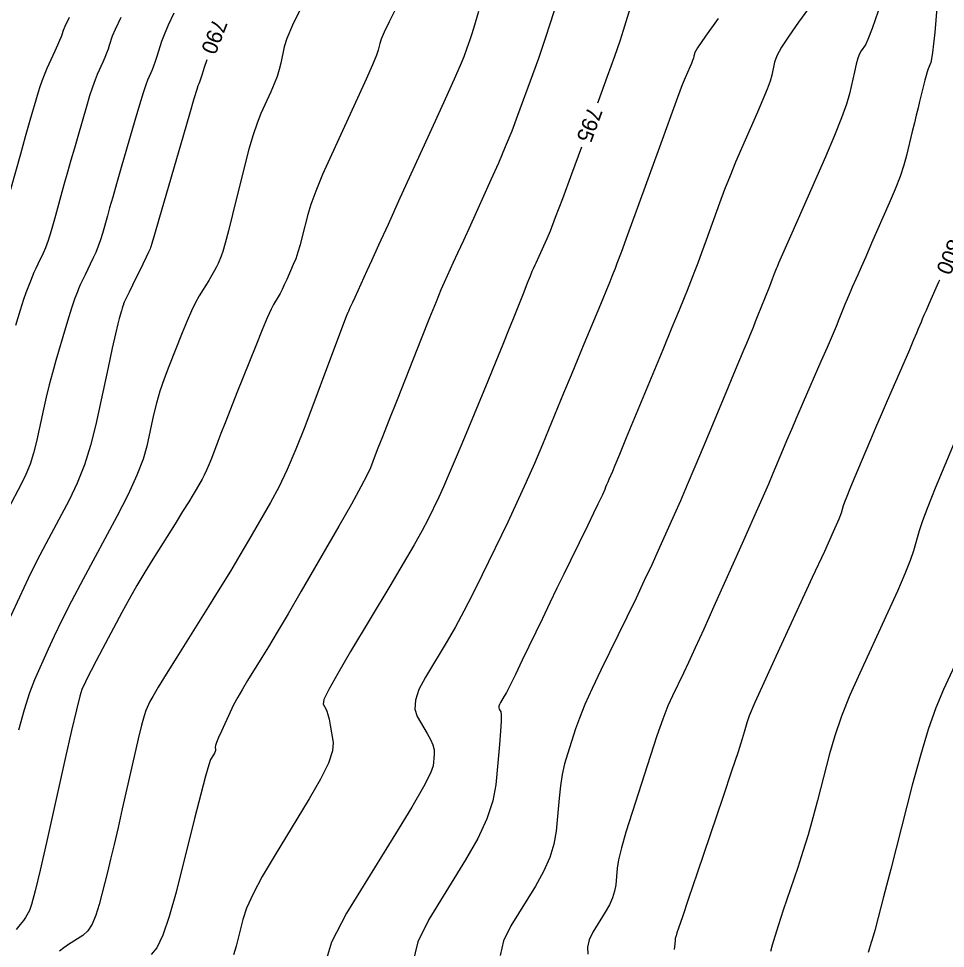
# Model space of a CAD drawing. Extents: x 2082232 to 2083549, y 592624 to 593832.
# Drawn here: x 2083116.24 to 2083157.83, y 593708.96 to 593750.68 of the extents above; entities that cross this region are included whole.
import ezdxf

# ---------------------------------------------------------------- set-up
doc = ezdxf.new("R2010")
doc.units = 0
doc.layers.add('DT_X_Contour_Major', color=7, linetype='Continuous')
doc.layers.add('DT_X_Contour_Minor', color=7, linetype='Continuous')

msp = doc.modelspace()

# ---------------------------------------------------------------- linework, layer by layer
at = {"layer": 'DT_X_Contour_Major'}
for points in [[(2083143.673, 593751.123), (2083143.371, 593750.146), (2083143.216, 593749.673), (2083142.976, 593748.985), (2083142.653, 593748.082), (2083142.245, 593746.964), (2083142.218, 593746.89)], [(2083124.681, 593748.833), (2083124.573, 593748.493), (2083124.478, 593748.194), (2083124.405, 593747.97), (2083124.356, 593747.823), (2083124.329, 593747.751), (2083124.289, 593747.663), (2083124.237, 593747.5), (2083124.111, 593747.078), (2083123.911, 593746.398), (2083123.637, 593745.459), (2083122.534, 593741.674), (2083122.338, 593741.001), (2083122.219, 593740.591), (2083122.177, 593740.444), (2083122.166, 593740.405), (2083122.14, 593740.348), (2083122.073, 593740.206), (2083121.964, 593739.979), (2083121.812, 593739.666), (2083121.351, 593738.72), (2083121.198, 593738.406), (2083121.086, 593738.174), (2083121.015, 593738.024), (2083120.984, 593737.957), (2083120.956, 593737.886), (2083120.942, 593737.846), (2083120.921, 593737.78), (2083120.893, 593737.687), (2083120.857, 593737.569), (2083120.753, 593737.218), (2083120.693, 593736.983), (2083120.591, 593736.54), (2083120.446, 593735.889), (2083120.26, 593735.031), (2083119.705, 593732.465), (2083119.474, 593731.531), (2083119.197, 593730.654), (2083118.874, 593729.833), (2083118.505, 593729.069), (2083117.459, 593727.108), (2083117.066, 593726.352), (2083116.673, 593725.557), (2083116.278, 593724.723), (2083115.883, 593723.848)], [(2083141.494, 593744.919), (2083141.046, 593743.698), (2083140.64, 593742.598), (2083140.321, 593741.749), (2083140.089, 593741.15), (2083139.943, 593740.801), (2083139.579, 593740.002), (2083139.447, 593739.711), (2083139.408, 593739.625), (2083139.326, 593739.447), (2083139.277, 593739.332), (2083139.191, 593739.122), (2083139.068, 593738.815), (2083138.908, 593738.413), (2083138.431, 593737.211), (2083138.226, 593736.699), (2083137.968, 593736.061), (2083137.656, 593735.299), (2083137.29, 593734.413), (2083136.245, 593731.882), (2083135.879, 593731.004), (2083135.564, 593730.267), (2083135.302, 593729.671), (2083135.091, 593729.216), (2083134.597, 593728.193), (2083134.352, 593727.719), (2083133.988, 593727.065), (2083133.504, 593726.232), (2083132.901, 593725.219), (2083131.135, 593722.279), (2083130.561, 593721.304), (2083130.165, 593720.586), (2083129.945, 593720.125), (2083129.903, 593719.92), (2083130.027, 593719.716), (2083130.074, 593719.612), (2083130.122, 593719.455), (2083130.172, 593719.244), (2083130.223, 593718.979), (2083130.36, 593718.2), (2083130.331, 593717.824), (2083130.142, 593717.278), (2083129.792, 593716.562), (2083129.281, 593715.677), (2083127.705, 593713.09), (2083127.174, 593712.186), (2083126.763, 593711.412), (2083126.471, 593710.769), (2083126.299, 593710.257), (2083126, 593709.067), (2083125.891, 593708.669)], [(2083157.566, 593738.949), (2083157.523, 593738.853), (2083157.401, 593738.579), (2083157.071, 593737.841), (2083156.957, 593737.584), (2083156.863, 593737.369), (2083156.788, 593737.193), (2083156.732, 593737.059), (2083156.609, 593736.754), (2083156.534, 593736.574), (2083156.4, 593736.261), (2083156.208, 593735.817), (2083155.957, 593735.24), (2083155.209, 593733.527), (2083154.939, 593732.905), (2083154.689, 593732.324), (2083154.459, 593731.785), (2083154.249, 593731.287), (2083153.715, 593730.015), (2083153.536, 593729.582), (2083153.398, 593729.239), (2083153.301, 593728.984), (2083153.245, 593728.819), (2083153.152, 593728.496), (2083153.045, 593728.225), (2083152.793, 593727.652), (2083152.396, 593726.777), (2083151.855, 593725.601), (2083150.219, 593722.062), (2083149.677, 593720.881), (2083149.278, 593719.992), (2083149.022, 593719.395), (2083148.91, 593719.09), (2083148.801, 593718.667), (2083148.711, 593718.367), (2083148.522, 593717.785), (2083148.234, 593716.921), (2083147.848, 593715.774), (2083146.685, 593712.341), (2083146.302, 593711.208), (2083146.023, 593710.385), (2083145.85, 593709.871), (2083145.781, 593709.667), (2083145.739, 593709.535), (2083145.725, 593709.492), (2083145.715, 593709.46), (2083145.709, 593709.44), (2083145.707, 593709.431), (2083145.706, 593709.424), (2083145.706, 593709.421), (2083145.705, 593709.419), (2083145.704, 593709.416), (2083145.702, 593709.412), (2083145.697, 593709.404), (2083145.695, 593709.401), (2083145.695, 593709.398), (2083145.695, 593709.395), (2083145.695, 593709.392), (2083145.699, 593709.384), (2083145.696, 593709.329), (2083145.684, 593709.172), (2083145.663, 593708.912)]]:
    msp.add_lwpolyline(points, dxfattribs=at)
at = {"layer": 'DT_X_Contour_Minor'}
for points in [[(2083152.538, 593752.318), (2083151.235, 593750.517), (2083150.801, 593749.898), (2083150.478, 593749.394), (2083150.265, 593749.005), (2083150.161, 593748.729), (2083150.033, 593748.147), (2083149.957, 593747.88), (2083149.826, 593747.514), (2083149.64, 593747.05), (2083149.398, 593746.487), (2083148.679, 593744.856), (2083148.415, 593744.243), (2083148.163, 593743.629), (2083147.921, 593743.012), (2083147.691, 593742.395), (2083147.092, 593740.745), (2083146.885, 593740.176), (2083146.711, 593739.707), (2083146.573, 593739.337), (2083146.468, 593739.067), (2083146.235, 593738.481), (2083146.102, 593738.149), (2083145.875, 593737.595), (2083145.554, 593736.818), (2083145.141, 593735.819), (2083143.505, 593731.869), (2083143.197, 593731.124), (2083142.989, 593730.623), (2083142.882, 593730.365), (2083142.732, 593730.004), (2083142.677, 593729.875), (2083142.627, 593729.757), (2083142.581, 593729.651), (2083142.54, 593729.557), (2083142.434, 593729.321), (2083142.363, 593729.17), (2083142.23, 593728.891), (2083142.034, 593728.487), (2083141.776, 593727.955), (2083141.003, 593726.369), (2083140.707, 593725.761), (2083140.398, 593725.124), (2083140.077, 593724.461), (2083139.743, 593723.77), (2083138.837, 593721.889), (2083138.531, 593721.26), (2083138.296, 593720.781), (2083138.13, 593720.452), (2083138.034, 593720.275), (2083137.87, 593720.002), (2083137.82, 593719.907), (2083137.792, 593719.825), (2083137.787, 593719.756), (2083137.805, 593719.701), (2083137.883, 593719.573), (2083137.901, 593719.446), (2083137.896, 593719.161), (2083137.869, 593718.718), (2083137.819, 593718.116), (2083137.656, 593716.302), (2083137.525, 593715.581), (2083137.255, 593714.779), (2083136.844, 593713.896), (2083136.295, 593712.933), (2083134.642, 593710.256), (2083134.152, 593709.259), (2083133.92, 593708.276)], [(2083140.424, 593751.529), (2083140.122, 593750.571), (2083139.835, 593749.69), (2083139.562, 593748.887), (2083139.303, 593748.162), (2083138.631, 593746.332), (2083138.367, 593745.637), (2083138.08, 593744.923), (2083137.77, 593744.19), (2083137.435, 593743.44), (2083136.513, 593741.413), (2083136.197, 593740.72), (2083135.942, 593740.16), (2083135.747, 593739.733), (2083135.613, 593739.439), (2083135.335, 593738.833), (2083135.193, 593738.506), (2083134.975, 593737.977), (2083134.681, 593737.248), (2083134.311, 593736.319), (2083133.221, 593733.572), (2083132.854, 593732.644), (2083132.569, 593731.921), (2083132.366, 593731.404), (2083132.246, 593731.091), (2083132.035, 593730.53), (2083131.886, 593730.209), (2083131.599, 593729.666), (2083131.173, 593728.902), (2083130.609, 593727.915), (2083128.918, 593724.99), (2083128.333, 593723.981), (2083127.846, 593723.15), (2083127.456, 593722.496), (2083127.163, 593722.018), (2083126.512, 593720.982), (2083126.281, 593720.602), (2083126.073, 593720.238), (2083125.89, 593719.892), (2083125.732, 593719.562), (2083125.342, 593718.704), (2083125.214, 593718.419), (2083125.125, 593718.204), (2083125.074, 593718.061), (2083125.062, 593717.989), (2083125.079, 593717.892), (2083125.078, 593717.849), (2083125.063, 593717.796), (2083125.034, 593717.731), (2083124.991, 593717.654), (2083124.857, 593717.434), (2083124.775, 593717.207), (2083124.627, 593716.692), (2083124.414, 593715.887), (2083124.135, 593714.794), (2083123.306, 593711.493), (2083123.003, 593710.39), (2083122.716, 593709.555), (2083122.445, 593708.99), (2083122.19, 593708.694)], [(2083157.475, 593751.548), (2083157.346, 593750.05), (2083157.298, 593749.545), (2083157.253, 593749.153), (2083157.209, 593748.875), (2083157.167, 593748.711), (2083157.059, 593748.423), (2083157.015, 593748.295), (2083156.965, 593748.127), (2083156.908, 593747.919), (2083156.845, 593747.671), (2083156.667, 593746.957), (2083156.597, 593746.672), (2083156.519, 593746.354), (2083156.435, 593746.001), (2083156.342, 593745.615), (2083156.087, 593744.541), (2083155.966, 593744.104), (2083155.795, 593743.6), (2083155.575, 593743.03), (2083155.305, 593742.392), (2083154.517, 593740.601), (2083154.251, 593739.997), (2083154.044, 593739.527), (2083153.896, 593739.191), (2083153.807, 593738.99), (2083153.647, 593738.632), (2083153.581, 593738.482), (2083153.505, 593738.303), (2083153.419, 593738.093), (2083153.321, 593737.854), (2083153.048, 593737.174), (2083152.921, 593736.866), (2083152.744, 593736.449), (2083152.519, 593735.925), (2083152.244, 593735.293), (2083151.447, 593733.464), (2083151.165, 593732.815), (2083150.916, 593732.239), (2083150.702, 593731.738), (2083150.522, 593731.31), (2083150.088, 593730.268), (2083149.883, 593729.787), (2083149.594, 593729.126), (2083149.222, 593728.285), (2083148.766, 593727.265), (2083147.439, 593724.303), (2083146.98, 593723.284), (2083146.599, 593722.447), (2083146.296, 593721.792), (2083146.072, 593721.32), (2083145.576, 593720.303), (2083145.375, 593719.849), (2083145.144, 593719.25), (2083144.881, 593718.506), (2083144.588, 593717.618), (2083143.767, 593715.055), (2083143.494, 593714.179), (2083143.292, 593713.473), (2083143.16, 593712.937), (2083143.1, 593712.571), (2083143.032, 593711.821), (2083142.984, 593711.533), (2083142.891, 593711.232), (2083142.751, 593710.916), (2083142.566, 593710.586), (2083142.012, 593709.688), (2083141.847, 593709.354), (2083141.77, 593709.024), (2083141.779, 593708.699)], [(2083133.173, 593751.132), (2083132.873, 593750.535), (2083132.651, 593750.076), (2083132.509, 593749.754), (2083132.445, 593749.57), (2083132.381, 593749.262), (2083132.305, 593749.041), (2083132.126, 593748.61), (2083131.842, 593747.968), (2083131.454, 593747.116), (2083130.281, 593744.563), (2083129.884, 593743.679), (2083129.575, 593742.94), (2083129.352, 593742.346), (2083129.217, 593741.898), (2083128.971, 593740.897), (2083128.877, 593740.537), (2083128.778, 593740.208), (2083128.675, 593739.909), (2083128.566, 593739.642), (2083128.272, 593738.969), (2083128.165, 593738.732), (2083128.066, 593738.525), (2083127.975, 593738.349), (2083127.892, 593738.204), (2083127.679, 593737.855), (2083127.569, 593737.642), (2083127.401, 593737.262), (2083127.172, 593736.716), (2083126.884, 593736.004), (2083126.038, 593733.884), (2083125.746, 593733.152), (2083125.507, 593732.546), (2083125.32, 593732.067), (2083125.184, 593731.713), (2083124.893, 593730.94), (2083124.784, 593730.664), (2083124.679, 593730.418), (2083124.575, 593730.201), (2083124.474, 593730.014), (2083124.209, 593729.554), (2083124.075, 593729.329), (2083123.873, 593728.998), (2083123.602, 593728.562), (2083123.263, 593728.02), (2083122.268, 593726.434), (2083121.901, 593725.838), (2083121.546, 593725.239), (2083121.203, 593724.636), (2083120.873, 593724.03), (2083120.009, 593722.41), (2083119.718, 593721.862), (2083119.494, 593721.432), (2083119.335, 593721.121), (2083119.244, 593720.929), (2083119.087, 593720.575), (2083118.996, 593720.282), (2083118.841, 593719.669), (2083118.622, 593718.737), (2083118.338, 593717.484), (2083117.497, 593713.717), (2083117.212, 593712.467), (2083116.989, 593711.541), (2083116.828, 593710.939), (2083116.729, 593710.662), (2083116.547, 593710.354), (2083116.456, 593710.217), (2083116.32, 593710.034), (2083116.138, 593709.807)], [(2083128.914, 593751.183), (2083128.534, 593750.379), (2083128.284, 593749.787), (2083128.163, 593749.407), (2083128.011, 593748.675), (2083127.94, 593748.389), (2083127.841, 593748.08), (2083127.715, 593747.748), (2083127.561, 593747.393), (2083127.112, 593746.416), (2083126.94, 593745.994), (2083126.76, 593745.46), (2083126.572, 593744.815), (2083126.376, 593744.057), (2083125.844, 593741.889), (2083125.663, 593741.162), (2083125.518, 593740.607), (2083125.41, 593740.226), (2083125.338, 593740.017), (2083125.195, 593739.689), (2083125.128, 593739.55), (2083125.035, 593739.376), (2083124.916, 593739.169), (2083124.772, 593738.927), (2083124.351, 593738.238), (2083124.184, 593737.941), (2083124.001, 593737.567), (2083123.8, 593737.116), (2083123.582, 593736.588), (2083122.979, 593735.076), (2083122.767, 593734.515), (2083122.583, 593733.965), (2083122.427, 593733.425), (2083122.3, 593732.897), (2083121.999, 593731.503), (2083121.83, 593730.914), (2083121.548, 593730.191), (2083121.154, 593729.335), (2083120.647, 593728.345), (2083119.144, 593725.528), (2083118.623, 593724.54), (2083118.186, 593723.687), (2083117.832, 593722.97), (2083117.563, 593722.389), (2083116.957, 593721.019), (2083116.726, 593720.425), (2083116.486, 593719.668), (2083116.239, 593718.75)], [(2083136.883, 593750.993), (2083136.646, 593750.229), (2083136.562, 593749.959), (2083136.486, 593749.725), (2083136.419, 593749.525), (2083136.361, 593749.36), (2083136.216, 593748.967), (2083136.095, 593748.675), (2083135.84, 593748.097), (2083135.451, 593747.231), (2083134.927, 593746.078), (2083133.353, 593742.621), (2083132.818, 593741.445), (2083132.391, 593740.509), (2083132.074, 593739.814), (2083131.867, 593739.36), (2083131.459, 593738.469), (2083131.322, 593738.17), (2083131.219, 593737.944), (2083131.149, 593737.789), (2083131.111, 593737.706), (2083131.056, 593737.58), (2083131.038, 593737.538), (2083131.024, 593737.508), (2083131.016, 593737.488), (2083131.012, 593737.48), (2083131.007, 593737.473), (2083131.005, 593737.468), (2083131.001, 593737.46), (2083130.997, 593737.449), (2083130.991, 593737.434), (2083130.973, 593737.39), (2083130.917, 593737.241), (2083130.762, 593736.83), (2083130.507, 593736.157), (2083129.08, 593732.371), (2083128.682, 593731.357), (2083128.293, 593730.451), (2083127.913, 593729.654), (2083127.542, 593728.965), (2083126.564, 593727.272), (2083126.176, 593726.61), (2083125.747, 593725.895), (2083125.276, 593725.125), (2083124.763, 593724.302), (2083123.34, 593722.035), (2083122.865, 593721.273), (2083122.506, 593720.685), (2083122.263, 593720.273), (2083122.137, 593720.037), (2083121.956, 593719.639), (2083121.872, 593719.398), (2083121.755, 593718.974), (2083121.605, 593718.367), (2083121.423, 593717.576), (2083120.894, 593715.224), (2083120.703, 593714.385), (2083120.528, 593713.631), (2083120.369, 593712.963), (2083120.225, 593712.38), (2083119.864, 593710.94), (2083119.715, 593710.449), (2083119.542, 593710.053), (2083119.343, 593709.754), (2083119.118, 593709.55), (2083118.487, 593709.137), (2083118.267, 593708.987), (2083118.083, 593708.847)], [(2083154.814, 593751.006), (2083154.542, 593750.237), (2083154.351, 593749.736), (2083154.239, 593749.503), (2083154.047, 593749.239), (2083153.974, 593749.105), (2083153.899, 593748.904), (2083153.82, 593748.634), (2083153.74, 593748.296), (2083153.521, 593747.304), (2083153.392, 593746.848), (2083153.168, 593746.225), (2083152.851, 593745.434), (2083152.439, 593744.475), (2083151.214, 593741.694), (2083150.81, 593740.777), (2083150.519, 593740.113), (2083150.339, 593739.701), (2083150.271, 593739.541), (2083150.238, 593739.452), (2083150.21, 593739.377), (2083150.149, 593739.222), (2083150.055, 593738.985), (2083149.929, 593738.666), (2083149.549, 593737.709), (2083149.415, 593737.371), (2083149.297, 593737.076), (2083149.194, 593736.823), (2083149.108, 593736.613), (2083148.899, 593736.109), (2083148.783, 593735.829), (2083148.59, 593735.366), (2083148.322, 593734.722), (2083147.977, 593733.895), (2083146.956, 593731.446), (2083146.587, 593730.568), (2083146.247, 593729.769), (2083145.936, 593729.05), (2083145.653, 593728.411), (2083144.936, 593726.812), (2083144.647, 593726.176), (2083144.316, 593725.467), (2083143.944, 593724.685), (2083143.53, 593723.83), (2083142.372, 593721.451), (2083141.975, 593720.618), (2083141.652, 593719.901), (2083141.404, 593719.3), (2083141.23, 593718.816), (2083140.866, 593717.681), (2083140.74, 593717.238), (2083140.636, 593716.762), (2083140.553, 593716.253), (2083140.492, 593715.71), (2083140.358, 593714.219), (2083140.263, 593713.645), (2083140.076, 593713.045), (2083139.799, 593712.416), (2083139.43, 593711.76), (2083138.327, 593709.972), (2083138, 593709.307), (2083137.845, 593708.65)], [(2083118.512, 593750.724), (2083118.322, 593750.33), (2083118.243, 593750.151), (2083118.182, 593749.959), (2083118.145, 593749.859), (2083118.081, 593749.703), (2083117.989, 593749.491), (2083117.87, 593749.223), (2083117.515, 593748.434), (2083117.39, 593748.146), (2083117.282, 593747.875), (2083117.19, 593747.621), (2083117.115, 593747.384), (2083116.937, 593746.773), (2083116.849, 593746.465), (2083116.718, 593746.001), (2083116.544, 593745.38), (2083116.327, 593744.602), (2083115.691, 593742.318)], [(2083123.209, 593750.92), (2083122.953, 593750.378), (2083122.768, 593749.954), (2083122.654, 593749.646), (2083122.443, 593748.982), (2083122.367, 593748.749), (2083122.297, 593748.548), (2083122.233, 593748.379), (2083122.176, 593748.242), (2083122.031, 593747.92), (2083121.955, 593747.715), (2083121.835, 593747.344), (2083121.671, 593746.806), (2083121.463, 593746.101), (2083120.85, 593743.998), (2083120.639, 593743.271), (2083120.465, 593742.667), (2083120.327, 593742.187), (2083120.227, 593741.83), (2083120.007, 593741.043), (2083119.919, 593740.751), (2083119.818, 593740.465), (2083119.705, 593740.185), (2083119.58, 593739.912), (2083119.229, 593739.191), (2083119.108, 593738.941), (2083119.009, 593738.73), (2083118.932, 593738.559), (2083118.878, 593738.427), (2083118.76, 593738.13), (2083118.702, 593737.963), (2083118.613, 593737.687), (2083118.495, 593737.302), (2083118.347, 593736.807), (2083117.913, 593735.341), (2083117.756, 593734.792), (2083117.61, 593734.245), (2083117.476, 593733.699), (2083117.353, 593733.156), (2083117.04, 593731.709), (2083116.91, 593731.182), (2083116.754, 593730.687), (2083116.572, 593730.225), (2083116.363, 593729.794), (2083115.773, 593728.687)], [(2083120.825, 593750.734), (2083120.568, 593750.187), (2083120.448, 593749.898), (2083120.312, 593749.47), (2083120.256, 593749.304), (2083120.189, 593749.125), (2083120.111, 593748.935), (2083120.023, 593748.732), (2083119.773, 593748.177), (2083119.672, 593747.931), (2083119.558, 593747.61), (2083119.43, 593747.214), (2083119.289, 593746.742), (2083118.894, 593745.385), (2083118.744, 593744.868), (2083118.591, 593744.334), (2083118.435, 593743.783), (2083118.277, 593743.216), (2083117.849, 593741.681), (2083117.698, 593741.154), (2083117.564, 593740.724), (2083117.447, 593740.392), (2083117.348, 593740.158), (2083117.107, 593739.662), (2083117.018, 593739.475), (2083116.932, 593739.285), (2083116.85, 593739.093), (2083116.771, 593738.898), (2083116.565, 593738.374), (2083116.461, 593738.081), (2083116.306, 593737.595), (2083116.097, 593736.916)], [(2083147.628, 593750.691), (2083147.057, 593749.885), (2083146.709, 593749.375), (2083146.583, 593749.162), (2083146.545, 593748.99), (2083146.523, 593748.911), (2083146.484, 593748.803), (2083146.429, 593748.666), (2083146.357, 593748.499), (2083146.145, 593748.017), (2083146.021, 593747.709), (2083145.807, 593747.144), (2083145.504, 593746.324), (2083145.111, 593745.248), (2083143.946, 593742.038), (2083143.559, 593740.975), (2083143.274, 593740.192), (2083143.09, 593739.69), (2083143.007, 593739.468), (2083142.922, 593739.252), (2083142.866, 593739.116), (2083142.765, 593738.868), (2083142.617, 593738.509), (2083142.422, 593738.039), (2083141.842, 593736.638), (2083141.607, 593736.071), (2083141.338, 593735.42), (2083141.035, 593734.686), (2083140.697, 593733.869), (2083139.751, 593731.577), (2083139.387, 593730.715), (2083139.004, 593729.846), (2083138.604, 593728.97), (2083138.186, 593728.087), (2083137.046, 593725.724), (2083136.627, 593724.874), (2083136.224, 593724.094), (2083135.838, 593723.385), (2083135.467, 593722.747), (2083134.502, 593721.14), (2083134.207, 593720.578), (2083134.045, 593720.095), (2083134.017, 593719.692), (2083134.122, 593719.369), (2083134.58, 593718.613), (2083134.728, 593718.341), (2083134.829, 593718.093), (2083134.883, 593717.868), (2083134.89, 593717.667), (2083134.844, 593717.161), (2083134.726, 593716.828), (2083134.406, 593716.207), (2083133.883, 593715.3), (2083133.159, 593714.107), (2083130.957, 593710.54), (2083130.287, 593709.25), (2083129.928, 593708.055)], [(2083159.061, 593733.651), (2083157.8, 593730.642), (2083157.374, 593729.613), (2083157.041, 593728.78), (2083156.802, 593728.143), (2083156.656, 593727.704), (2083156.393, 593726.794), (2083156.248, 593726.367), (2083156.008, 593725.768), (2083155.674, 593724.998), (2083155.246, 593724.057), (2083153.98, 593721.319), (2083153.539, 593720.322), (2083153.167, 593719.385), (2083152.862, 593718.508), (2083152.626, 593717.691), (2083152.087, 593715.594), (2083151.88, 593714.816), (2083151.663, 593714.056), (2083151.436, 593713.314), (2083151.198, 593712.589), (2083150.552, 593710.681), (2083150.335, 593710.029), (2083150.167, 593709.503), (2083150.049, 593709.103), (2083149.98, 593708.829)], [(2083158.637, 593722.514), (2083157.741, 593720.575), (2083157.402, 593719.763), (2083157.055, 593718.778), (2083156.702, 593717.621), (2083156.342, 593716.293), (2083155.373, 593712.52), (2083155.051, 593711.271), (2083154.813, 593710.354), (2083154.658, 593709.768), (2083154.586, 593709.513), (2083154.506, 593709.276), (2083154.479, 593709.195), (2083154.458, 593709.129), (2083154.443, 593709.079), (2083154.435, 593709.045), (2083154.42, 593708.976), (2083154.366, 593708.785)]]:
    msp.add_lwpolyline(points, dxfattribs=at)

# ---------------------------------------------------------------- texts
at = {"layer": 'DT_X_Contour_Major'}
for s, rotation, p in [('790', 248.882, (2083124.981, 593750.727)), ('795', 249.8431, (2083141.802, 593746.773)), ('800', 247.4273, (2083157.997, 593740.838))]:
    msp.add_text(s, height=0.7, rotation=rotation, dxfattribs=at).set_placement(p)

doc.saveas('drawing.dxf')
